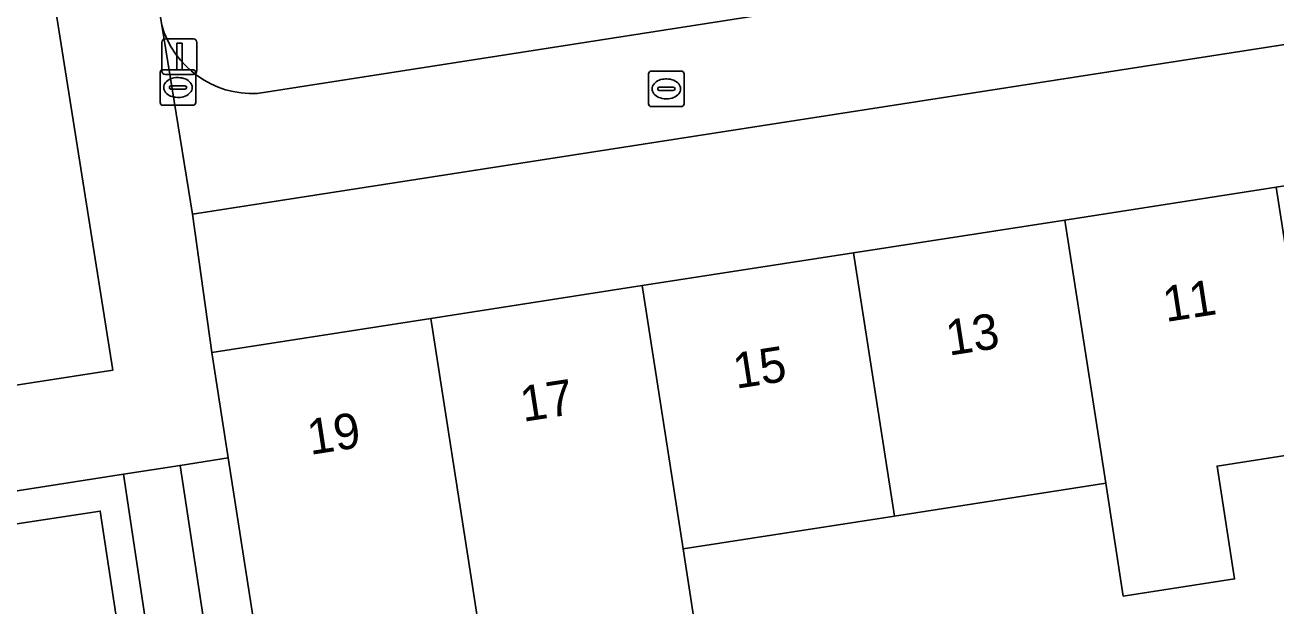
# Model space of a CAD drawing. Extents: x 160077 to 160948, y 386481 to 387498.
# Drawn here: x 160177.85 to 160213.12, y 387273.87 to 387290.25 of the extents above; entities that cross this region are included whole.
import ezdxf

# ---------------------------------------------------------------- set-up
doc = ezdxf.new("R2010")
doc.units = 0
for name, color, linetype in [('IMGEO_Brandkraan', 7, 'Continuous'), ('IMGEO_Erf', 7, 'Continuous'), ('IMGEO_Groenvoorziening', 7, 'Continuous'), ('IMGEO_Haag', 7, 'Continuous'), ('IMGEO_Lichtmast', 7, 'Continuous'), ('IMGEO_Pand', 7, 'Continuous'), ('IMGEO_Pand_nummerreeks', 7, 'Continuous'), ('IMGEO_Rioolput', 7, 'Continuous'), ('IMGEO_Voetpad_open', 7, 'Continuous')]:
    doc.layers.add(name, color=color, linetype=linetype)

msp = doc.modelspace()

# ---------------------------------------------------------------- linework, layer by layer
at = {"layer": 'IMGEO_Brandkraan'}
for p, q in [((160195.431, 387288.022), (160195.431, 387288.874)), ((160195.506, 387288.948), (160196.358, 387288.948)), ((160196.432, 387288.874), (160196.432, 387288.022)), ((160195.69, 387288.442), (160195.69, 387288.454)), ((160195.733, 387288.491), (160196.131, 387288.491)), ((160195.919, 387288.728), (160195.944, 387288.728)), ((160196.174, 387288.454), (160196.174, 387288.442)), ((160196.128, 387288.405), (160195.73, 387288.405)), ((160195.942, 387288.168), (160195.917, 387288.168)), ((160196.358, 387287.948), (160195.506, 387287.948))]:
    msp.add_line(p, q, dxfattribs=at)
for points in [[(160195.431, 387288.022), (160195.431, 387288.874)], [(160195.506, 387288.948), (160196.358, 387288.948)], [(160196.432, 387288.874), (160196.432, 387288.022)], [(160196.358, 387287.948), (160195.506, 387287.948)]]:
    msp.add_lwpolyline(points, dxfattribs=at)
for centre, radius, start, end in [((160195.508, 387288.872), 0.0765, 91.552, 178.448), ((160195.508, 387288.872), 0.0765, 91.552, 178.448), ((160196.356, 387288.872), 0.0765, 1.552, 88.448), ((160196.356, 387288.872), 0.0765, 1.552, 88.448), ((160195.73, 387288.451), 0.0403, 85.8775, 175.7526), ((160195.727, 387288.441), 0.0366, 178.938, 274.7102), ((160196.131, 387288.448), 0.043, 264.8664, 352.4533), ((160196.135, 387288.453), 0.0386, 1.7309, 96.639), ((160195.508, 387288.024), 0.0765, 181.552, 268.448), ((160195.508, 387288.024), 0.0765, 181.552, 268.448), ((160196.356, 387288.024), 0.0765, 271.552, 358.448), ((160196.356, 387288.024), 0.0765, 271.552, 358.448)]:
    msp.add_arc(centre, radius, start, end, dxfattribs=at)
for centre, major_axis, ratio, start_param, end_param in [((160195.918, 387288.448), (-0.387, 0.002), 0.722429, 4.712389, 7.853982), ((160195.943, 387288.448), (-0.39, 0.002), 0.717154, 1.570796, 4.712389)]:
    msp.add_ellipse(centre, major_axis=major_axis, ratio=ratio, start_param=start_param, end_param=end_param, dxfattribs=at)
at = {"layer": 'IMGEO_Erf'}
for points in [[(160176.271, 387305.995), (160175.004, 387313.967), (160174.052, 387319.928), (160149.681, 387316.986), (160149.83, 387316.05), (160150.418, 387312.37), (160152.831, 387312.755), (160153.479, 387308.687), (160154.151, 387304.474), (160151.738, 387304.089), (160152.286, 387300.456), (160154.699, 387300.841), (160155.347, 387296.773), (160156.019, 387292.56), (160153.606, 387292.175), (160154.154, 387288.541), (160156.567, 387288.926), (160157.215, 387284.858), (160157.887, 387280.645), (160155.474, 387280.26), (160156.018, 387276.748), (160180.322, 387280.516)], [(160236.962, 387289.378), (160243.139, 387290.337), (160242.532, 387294.238), (160182.569, 387284.911), (160183.115, 387281.016), (160189.293, 387281.975), (160195.252, 387282.901), (160201.21, 387283.826), (160207.169, 387284.751), (160213.128, 387285.677), (160219.086, 387286.602), (160225.045, 387287.527), (160231.003, 387288.452)]]:
    msp.add_lwpolyline(points, close=True, dxfattribs=at)
for points in [[(160214.28, 387278.256), (160211.458, 387277.817), (160211.952, 387274.636), (160208.815, 387274.149), (160208.321, 387277.33), (160202.362, 387276.405), (160196.404, 387275.479), (160196.869, 387272.485)], [(160184.268, 387273.595), (160183.577, 387278.045), (160182.221, 387277.833), (160186.272, 387251.189)]]:
    msp.add_lwpolyline(points, dxfattribs=at)
at = {"layer": 'IMGEO_Groenvoorziening'}
msp.add_lwpolyline([(160184.397, 387288.316), (160205.267, 387291.576), (160204.158, 387298.575)], dxfattribs=at)
for points in [[(160200.429, 387214.746), (160186.881, 387235.961), (160184.772, 387250), (160180.628, 387277.584), (160156.25, 387273.768), (160156.25, 387272.976), (160158.866, 387273.206), (160162.399, 387273.873), (160179.971, 387276.547), (160185, 387243.499), (160186.713, 387235.199), (160199.92, 387214.428)], [(160199.92, 387214.428), (160186.713, 387235.199), (160185, 387243.499), (160179.971, 387276.547), (160162.399, 387273.873), (160158.866, 387273.206), (160156.25, 387272.976), (160156.25, 387273.768), (160155.14, 387273.594), (160155.915, 387269.341), (160160.624, 387269.243), (160172.96, 387250), (160196.955, 387212.573)]]:
    msp.add_lwpolyline(points, close=True, dxfattribs=at)
msp.add_arc((160184.267, 387290.978), 2.665, 195.9178, 272.7978, dxfattribs=at)
at = {"layer": 'IMGEO_Haag'}
msp.add_lwpolyline([(160200.429, 387214.746), (160186.881, 387235.961), (160184.772, 387250), (160180.628, 387277.584), (160156.25, 387273.768), (160156.25, 387272.976), (160158.866, 387273.206), (160162.399, 387273.873), (160179.971, 387276.547), (160185, 387243.499), (160186.713, 387235.199), (160199.92, 387214.428)], close=True, dxfattribs=at)
at = {"layer": 'IMGEO_Lichtmast'}
for p, q in [((160181.806, 387289.856), (160182.596, 387289.856)), ((160182.596, 387289.856), (160181.806, 387289.856)), ((160181.706, 387288.956), (160181.706, 387289.756)), ((160181.706, 387289.756), (160181.706, 387288.956)), ((160182.696, 387289.756), (160182.696, 387288.956)), ((160182.696, 387288.956), (160182.696, 387289.756)), ((160182.596, 387288.856), (160181.806, 387288.856)), ((160181.806, 387288.856), (160182.596, 387288.856))]:
    msp.add_line(p, q, dxfattribs=at)
msp.add_lwpolyline([(160182.126, 387289.731), (160182.276, 387289.731), (160182.276, 387288.981), (160182.126, 387288.981), (160182.126, 387289.731)], dxfattribs=at)
for centre, start, end in [((160181.806, 387289.756), 90, 180), ((160181.806, 387289.756), 90, 180), ((160182.596, 387289.756), 0, 90), ((160182.596, 387289.756), 360, 90), ((160181.806, 387288.956), 180, 270), ((160181.806, 387288.956), 180, 270), ((160182.596, 387288.956), 270, 0), ((160182.596, 387288.956), 270, 0)]:
    msp.add_arc(centre, 0.1, start, end, dxfattribs=at)
at = {"layer": 'IMGEO_Pand'}
for points in [[(160213.128, 387285.677), (160207.169, 387284.751), (160208.321, 387277.33), (160208.815, 387274.149), (160211.952, 387274.636), (160211.458, 387277.817), (160214.28, 387278.256)], [(160202.362, 387276.405), (160208.321, 387277.33), (160207.169, 387284.751), (160201.21, 387283.826)], [(160201.21, 387283.826), (160195.252, 387282.901), (160196.404, 387275.479), (160202.362, 387276.405)], [(160195.252, 387282.901), (160189.293, 387281.975), (160190.445, 387274.554), (160190.91, 387271.56), (160196.869, 387272.485), (160196.404, 387275.479)], [(160189.293, 387281.975), (160183.115, 387281.016), (160183.577, 387278.045), (160184.268, 387273.595), (160184.882, 387269.642), (160185.933, 387269.805), (160186.081, 387268.85), (160189.958, 387269.452), (160189.81, 387270.407), (160191.059, 387270.601), (160190.91, 387271.56), (160190.445, 387274.554)]]:
    msp.add_lwpolyline(points, close=True, dxfattribs=at)
at = {"layer": 'IMGEO_Rioolput'}
for p, q in [((160181.66, 387288.06), (160181.66, 387288.912)), ((160181.735, 387288.986), (160182.587, 387288.986)), ((160182.148, 387288.766), (160182.173, 387288.766)), ((160182.661, 387288.912), (160182.661, 387288.06)), ((160181.919, 387288.48), (160181.919, 387288.492)), ((160182.357, 387288.443), (160181.959, 387288.443)), ((160181.962, 387288.529), (160182.36, 387288.529)), ((160182.403, 387288.492), (160182.403, 387288.48)), ((160182.171, 387288.206), (160182.146, 387288.206)), ((160182.587, 387287.986), (160181.735, 387287.986))]:
    msp.add_line(p, q, dxfattribs=at)
for points in [[(160181.66, 387288.06), (160181.66, 387288.912)], [(160181.735, 387288.986), (160182.587, 387288.986)], [(160182.661, 387288.912), (160182.661, 387288.06)], [(160182.587, 387287.986), (160181.735, 387287.986)]]:
    msp.add_lwpolyline(points, dxfattribs=at)
for centre, radius, start, end in [((160181.737, 387288.91), 0.0765, 91.552, 178.448), ((160181.737, 387288.91), 0.0765, 91.552, 178.448), ((160182.585, 387288.91), 0.0765, 1.552, 88.448), ((160182.585, 387288.91), 0.0765, 1.552, 88.448), ((160181.959, 387288.489), 0.0403, 85.8775, 175.7526), ((160181.956, 387288.479), 0.0366, 178.938, 274.7102), ((160182.36, 387288.486), 0.043, 264.8664, 352.4533), ((160182.364, 387288.491), 0.0386, 1.7309, 96.639), ((160181.737, 387288.062), 0.0765, 181.552, 268.448), ((160181.737, 387288.062), 0.0765, 181.552, 268.448), ((160182.585, 387288.062), 0.0765, 271.552, 358.448), ((160182.585, 387288.062), 0.0765, 271.552, 358.448)]:
    msp.add_arc(centre, radius, start, end, dxfattribs=at)
for centre, major_axis, ratio, start_param, end_param in [((160182.147, 387288.486), (-0.387, 0.002), 0.722429, 4.712389, 7.853982), ((160182.172, 387288.486), (-0.39, 0.002), 0.717154, 1.570796, 4.712389)]:
    msp.add_ellipse(centre, major_axis=major_axis, ratio=ratio, start_param=start_param, end_param=end_param, dxfattribs=at)
at = {"layer": 'IMGEO_Voetpad_open'}
for points in [[(160260.423, 387327.331), (160239.518, 387324.06), (160238.032, 387323.828), (160176.51, 387314.203), (160175.004, 387313.967), (160176.271, 387305.995), (160180.322, 387280.516), (160156.018, 387276.748), (160154.726, 387276.548), (160146.224, 387275.251), (160141.641, 387274.55), (160139.785, 387274.28), (160132.053, 387273.157), (160139.615, 387268.878)], [(160155.14, 387273.594), (160156.25, 387273.768), (160180.628, 387277.584), (160182.221, 387277.833), (160183.577, 387278.045), (160183.115, 387281.016), (160182.569, 387284.911), (160181.704, 387290.247), (160180.952, 387294.721), (160179.995, 387300.418), (160179.39, 387306.487), (160178.484, 387311.5), (160231.152, 387319.558), (160261.761, 387324.424)], [(160181.704, 387290.247), (160182.569, 387284.911), (160242.532, 387294.238), (160244.041, 387294.473), (160268.179, 387298.227), (160267.225, 387303.929)], [(160205.267, 387291.576), (160184.397, 387288.316)], [(160213.881, 387261.317), (160212.762, 387260.927), (160212.84, 387260.704), (160211.001, 387260.062), (160211.039, 387259.952), (160207.04, 387258.557), (160203.22, 387257.225), (160203.104, 387257.558), (160199.706, 387256.374), (160199.861, 387255.929), (160195.862, 387254.534), (160191.605, 387253.049), (160186.272, 387251.189), (160182.221, 387277.833), (160180.628, 387277.584), (160184.772, 387250), (160186.881, 387235.961)]]:
    msp.add_lwpolyline(points, dxfattribs=at)
msp.add_arc((160184.267, 387290.978), 2.665, 195.9178, 272.7978, dxfattribs=at)

# ---------------------------------------------------------------- texts
at = {"layer": 'IMGEO_Pand_nummerreeks'}
for s, rotation, p in [('11', 8.8293, (160210.015, 387281.874)), ('13', 8.8268, (160203.899, 387280.925)), ('15', 8.8268, (160197.897, 387279.993)), ('17', 8.8293, (160191.895, 387279.06)), ('19', 8.8293, (160185.892, 387278.128))]:
    msp.add_text(s, height=1, rotation=rotation, dxfattribs=at).set_placement(p)

doc.saveas('drawing.dxf')
